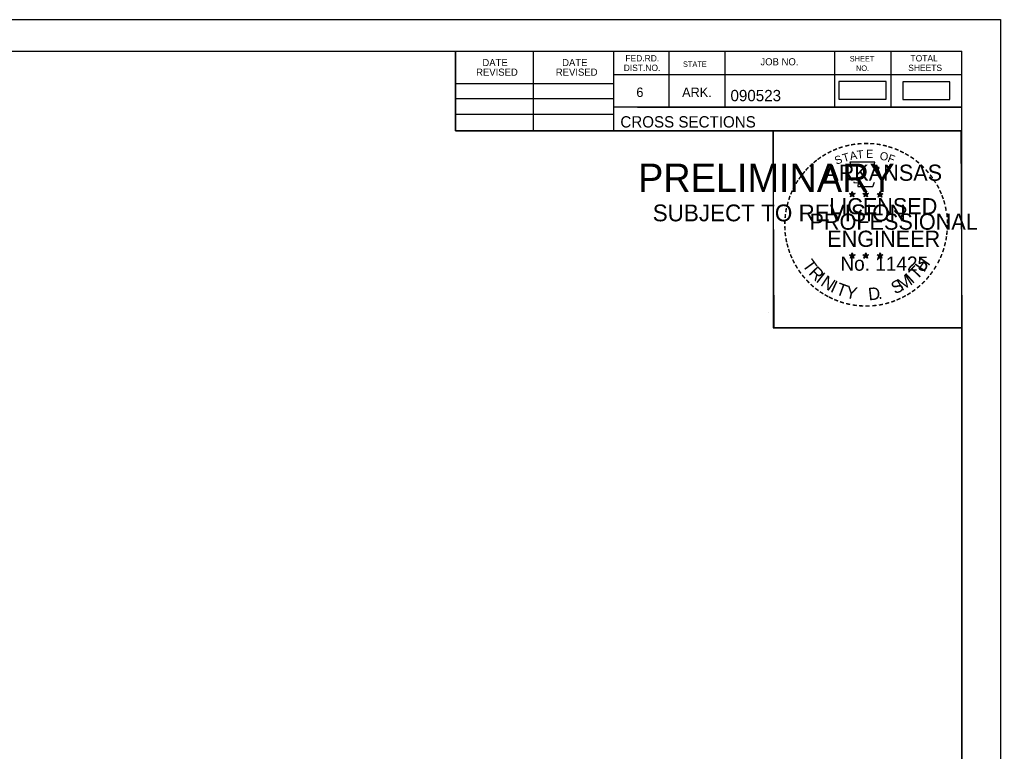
# Model space of a CAD drawing. Extents: x 1406028 to 1412453, y 321733 to 325986.
# Drawn here: x 1406631.5 to 1406752.8, y 324402.2 to 324492.7 of the extents above; entities that cross this region are included whole.
import ezdxf

# ---------------------------------------------------------------- set-up
doc = ezdxf.new("R2010")
doc.units = 0
for name, color, linetype in [('R_Border', 7, 'Continuous'), ('R_Border PE', 7, 'Continuous'), ('R_Border Prem', 7, 'Continuous'), ('R_Fin Surface', 7, 'Continuous'), ('R_No Plot', 7, 'Continuous')]:
    doc.layers.add(name, color=color, linetype=linetype)

msp = doc.modelspace()

# ---------------------------------------------------------------- linework, layer by layer
at = {"layer": 'R_Border'}
for p, q in [((1406431.89, 324488.83), (1406748.07, 324488.83)), ((1406685.43, 324478.95), (1406685.43, 324488.83)), ((1406695.11, 324478.95), (1406695.11, 324488.83)), ((1406704.97, 324488.83), (1406704.97, 324478.95)), ((1406711.81, 324488.83), (1406711.81, 324481.89)), ((1406718.75, 324488.83), (1406718.75, 324481.89)), ((1406732.33, 324488.83), (1406732.33, 324481.89)), ((1406739.27, 324488.83), (1406739.27, 324481.89)), ((1406748.07, 324283.37), (1406748.07, 324488.83)), ((1406748.07, 324485.89), (1406704.97, 324485.89)), ((1406748.07, 324485.91), (1406748.07, 324485.91)), ((1406685.43, 324484.81), (1406704.97, 324484.81)), ((1406685.43, 324482.95), (1406704.97, 324482.95)), ((1406748.07, 324481.89), (1406704.97, 324481.89)), ((1406707.93, 324481.89), (1406748.07, 324481.89)), ((1406685.43, 324481.01), (1406704.97, 324481.01)), ((1406748.07, 324478.95), (1406685.43, 324478.95))]:
    msp.add_line(p, q, dxfattribs=at)
at = {"layer": 'R_Border PE'}
for p, q in [((1406734.15, 324471.2), (1406734.5, 324471.09)), ((1406734.15, 324471.2), (1406734.41, 324471.16)), ((1406734.15, 324471.2), (1406734.39, 324471.08)), ((1406734.29, 324470.8), (1406734.5, 324471.09)), ((1406734.29, 324470.8), (1406734.41, 324471.04)), ((1406734.29, 324470.8), (1406734.5, 324471.01)), ((1406734.5, 324471.46), (1406734.46, 324471.21)), ((1406734.5, 324471.09), (1406734.5, 324471.46)), ((1406734.5, 324471.46), (1406734.55, 324471.21)), ((1406734.85, 324471.2), (1406734.5, 324471.09)), ((1406734.72, 324470.8), (1406734.5, 324471.09)), ((1406734.72, 324470.8), (1406734.5, 324471.01)), ((1406734.85, 324471.2), (1406734.56, 324471.16)), ((1406734.72, 324470.8), (1406734.58, 324471.09)), ((1406734.85, 324471.2), (1406734.65, 324471.1)), ((1406735.82, 324471.2), (1406736.17, 324471.09)), ((1406735.82, 324471.2), (1406736.08, 324471.16)), ((1406735.82, 324471.2), (1406736.06, 324471.08)), ((1406735.96, 324470.8), (1406736.17, 324471.09)), ((1406735.96, 324470.8), (1406736.08, 324471.04)), ((1406735.96, 324470.8), (1406736.17, 324471.01)), ((1406736.17, 324471.46), (1406736.13, 324471.21)), ((1406736.17, 324471.09), (1406736.17, 324471.46)), ((1406736.17, 324471.46), (1406736.22, 324471.21)), ((1406736.52, 324471.2), (1406736.17, 324471.09)), ((1406736.39, 324470.8), (1406736.17, 324471.09)), ((1406736.39, 324470.8), (1406736.17, 324471.01)), ((1406736.52, 324471.2), (1406736.23, 324471.16)), ((1406736.39, 324470.8), (1406736.25, 324471.09)), ((1406736.52, 324471.2), (1406736.32, 324471.1)), ((1406737.59, 324471.19), (1406737.94, 324471.08)), ((1406737.59, 324471.19), (1406737.84, 324471.15)), ((1406737.59, 324471.19), (1406737.83, 324471.07)), ((1406737.72, 324470.78), (1406737.94, 324471.08)), ((1406737.72, 324470.78), (1406737.85, 324471.03)), ((1406737.72, 324470.78), (1406737.94, 324471)), ((1406737.94, 324471.45), (1406737.9, 324471.19)), ((1406737.94, 324471.08), (1406737.94, 324471.45)), ((1406737.94, 324471.45), (1406737.99, 324471.2)), ((1406738.28, 324471.19), (1406737.94, 324471.08)), ((1406738.15, 324470.78), (1406737.94, 324471.08)), ((1406738.15, 324470.78), (1406737.94, 324471)), ((1406738.28, 324471.19), (1406738, 324471.14)), ((1406738.15, 324470.78), (1406738.01, 324471.08)), ((1406738.28, 324471.19), (1406738.08, 324471.09)), ((1406734.15, 324463.63), (1406734.5, 324463.52)), ((1406734.15, 324463.63), (1406734.4, 324463.59)), ((1406734.15, 324463.63), (1406734.39, 324463.51)), ((1406734.28, 324463.22), (1406734.5, 324463.52)), ((1406734.5, 324463.89), (1406734.46, 324463.63)), ((1406734.5, 324463.52), (1406734.5, 324463.89)), ((1406734.5, 324463.89), (1406734.55, 324463.64)), ((1406734.85, 324463.63), (1406734.5, 324463.52)), ((1406734.71, 324463.22), (1406734.5, 324463.52)), ((1406734.85, 324463.63), (1406734.56, 324463.58)), ((1406734.71, 324463.22), (1406734.58, 324463.51)), ((1406734.85, 324463.63), (1406734.64, 324463.53)), ((1406735.82, 324463.63), (1406736.17, 324463.52)), ((1406735.82, 324463.63), (1406736.07, 324463.59)), ((1406735.82, 324463.63), (1406736.06, 324463.51)), ((1406735.95, 324463.22), (1406736.17, 324463.52)), ((1406736.17, 324463.89), (1406736.13, 324463.63)), ((1406736.17, 324463.52), (1406736.17, 324463.89)), ((1406736.17, 324463.89), (1406736.22, 324463.64)), ((1406736.52, 324463.63), (1406736.17, 324463.52)), ((1406736.38, 324463.22), (1406736.17, 324463.52)), ((1406736.52, 324463.63), (1406736.23, 324463.58)), ((1406736.38, 324463.22), (1406736.24, 324463.51)), ((1406736.52, 324463.63), (1406736.31, 324463.53)), ((1406737.59, 324463.62), (1406737.94, 324463.51)), ((1406737.59, 324463.62), (1406737.84, 324463.58)), ((1406737.59, 324463.62), (1406737.82, 324463.5)), ((1406737.94, 324463.88), (1406737.89, 324463.62)), ((1406737.94, 324463.51), (1406737.94, 324463.88)), ((1406737.94, 324463.88), (1406737.98, 324463.63)), ((1406738.28, 324463.62), (1406737.94, 324463.51)), ((1406738.28, 324463.62), (1406738, 324463.57)), ((1406738.28, 324463.62), (1406738.08, 324463.52)), ((1406734.28, 324463.22), (1406734.41, 324463.47)), ((1406734.28, 324463.22), (1406734.5, 324463.44)), ((1406734.71, 324463.22), (1406734.5, 324463.44)), ((1406735.95, 324463.22), (1406736.08, 324463.47)), ((1406735.95, 324463.22), (1406736.17, 324463.44)), ((1406736.38, 324463.22), (1406736.17, 324463.44)), ((1406737.72, 324463.21), (1406737.94, 324463.51)), ((1406737.72, 324463.21), (1406737.85, 324463.46)), ((1406737.72, 324463.21), (1406737.93, 324463.43)), ((1406738.15, 324463.21), (1406737.93, 324463.43)), ((1406738.15, 324463.21), (1406737.94, 324463.51)), ((1406738.15, 324463.21), (1406738.01, 324463.5))]:
    msp.add_line(p, q, dxfattribs=at)
for points in [[(1406734.2, 324475.08), (1406734.46, 324474.26)], [(1406737.71, 324474.16), (1406737.85, 324474.44), (1406737.16, 324474.42), (1406737.31, 324475.08), (1406734.2, 324475.08)], [(1406734.69, 324472.66), (1406734.69, 324472.57), (1406735.25, 324472.55), (1406735.2, 324472.08), (1406737.07, 324472.08), (1406737.27, 324472.62)], [(1406734.5, 324471.46), (1406734.72, 324470.8), (1406734.15, 324471.2), (1406734.85, 324471.2), (1406734.29, 324470.8), (1406734.5, 324471.46)], [(1406736.17, 324471.46), (1406736.39, 324470.8), (1406735.82, 324471.2), (1406736.52, 324471.2), (1406735.96, 324470.8), (1406736.17, 324471.46)], [(1406737.94, 324471.45), (1406738.15, 324470.78), (1406737.59, 324471.19), (1406738.28, 324471.19), (1406737.72, 324470.78), (1406737.94, 324471.45)], [(1406734.5, 324463.89), (1406734.71, 324463.22), (1406734.15, 324463.63), (1406734.85, 324463.63), (1406734.28, 324463.22), (1406734.5, 324463.89)], [(1406736.17, 324463.89), (1406736.38, 324463.22), (1406735.82, 324463.63), (1406736.52, 324463.63), (1406735.95, 324463.22), (1406736.17, 324463.89)], [(1406737.94, 324463.88), (1406738.15, 324463.21), (1406737.59, 324463.62), (1406738.28, 324463.62), (1406737.72, 324463.21), (1406737.94, 324463.88)]]:
    msp.add_lwpolyline(points, dxfattribs=at)
for centre, radius in [((1406734.5, 324471.09), 0.172), ((1406734.5, 324471.09), 0.145), ((1406734.5, 324471.09), 0.116), ((1406734.5, 324471.09), 0.0991), ((1406734.5, 324471.09), 0.0747), ((1406734.5, 324471.09), 0.0495), ((1406734.5, 324471.09), 0.0296), ((1406736.17, 324471.09), 0.172), ((1406736.17, 324471.09), 0.145), ((1406736.17, 324471.09), 0.116), ((1406736.17, 324471.09), 0.0991), ((1406736.17, 324471.09), 0.0747), ((1406736.17, 324471.09), 0.0495), ((1406736.17, 324471.09), 0.0296), ((1406737.94, 324471.08), 0.172), ((1406737.94, 324471.08), 0.145), ((1406737.94, 324471.08), 0.116), ((1406737.94, 324471.08), 0.0991), ((1406737.94, 324471.08), 0.0747), ((1406737.94, 324471.08), 0.0495), ((1406737.94, 324471.08), 0.0296), ((1406734.5, 324463.52), 0.172), ((1406734.5, 324463.52), 0.145), ((1406734.5, 324463.52), 0.116), ((1406734.5, 324463.52), 0.0991), ((1406734.5, 324463.52), 0.0747), ((1406734.5, 324463.52), 0.0495), ((1406734.5, 324463.52), 0.0296), ((1406736.17, 324463.52), 0.172), ((1406736.17, 324463.52), 0.145), ((1406736.17, 324463.52), 0.116), ((1406736.17, 324463.52), 0.0991), ((1406736.17, 324463.52), 0.0747), ((1406736.17, 324463.52), 0.0495), ((1406736.17, 324463.52), 0.0296), ((1406737.93, 324463.51), 0.172), ((1406737.93, 324463.51), 0.145), ((1406737.93, 324463.51), 0.116), ((1406737.93, 324463.51), 0.0991), ((1406737.93, 324463.51), 0.0747), ((1406737.93, 324463.51), 0.0495), ((1406737.93, 324463.51), 0.0296)]:
    msp.add_circle(centre, radius, dxfattribs=at)
at = {"layer": 'R_Fin Surface'}
for points in [[(1406732.85, 324482.88), (1406738.68, 324482.88), (1406738.68, 324485.06), (1406732.85, 324485.06)], [(1406740.76, 324482.86), (1406746.59, 324482.86), (1406746.59, 324485.04), (1406740.76, 324485.04)]]:
    msp.add_lwpolyline(points, close=True, dxfattribs=at)
at = {"layer": 'R_No Plot'}
for p, q in [((1406419.49, 324492.72), (1406752.82, 324492.72)), ((1406724.1, 324456.49), (1406724.1, 324456.49))]:
    msp.add_line(p, q, dxfattribs=at)
for points in [[(1406419.48, 324492.72), (1406752.82, 324492.72), (1406752.82, 324279.39), (1406419.48, 324279.39)], [(1406665.81, 324488.83), (1406685.43, 324488.83), (1406685.43, 324478.95), (1406701.54, 324478.95), (1406724.74, 324478.95), (1406724.74, 324454.62), (1406748.07, 324454.62), (1406748.07, 324283.37), (1406431.89, 324283.37), (1406431.89, 324488.83)], [(1406724.74, 324478.95), (1406747.95, 324478.95), (1406748.07, 324454.62), (1406724.86, 324454.62)]]:
    msp.add_lwpolyline(points, close=True, dxfattribs=at)

# ---------------------------------------------------------------- texts
at = {"layer": 'R_Border'}
for s, height, p in [('DATE', 0.879, (1406688.77, 324486.97)), ('DATE', 0.879, (1406698.63, 324486.97)), ('FED.RD.', 0.782, (1406706.45, 324487.55)), ('JOB NO.', 0.879, (1406723.15, 324487.07)), ('SHEET', 0.684, (1406734.19, 324487.55)), ('TOTAL', 0.782, (1406741.71, 324487.55)), ('REVISED', 0.879, (1406687.99, 324485.79)), ('REVISED', 0.879, (1406697.85, 324485.79)), ('DIST.NO.', 0.782, (1406706.25, 324486.37)), ('STATE', 0.684, (1406713.57, 324486.87)), ('NO.', 0.684, (1406734.97, 324486.37)), ('SHEETS', 0.782, (1406741.43, 324486.37)), ('6', 1.17, (1406707.81, 324483.15)), ('ARK.', 1.172, (1406713.47, 324483.15)), ('090523', 1.4, (1406719.45, 324482.63)), ('CROSS SECTIONS', 1.4, (1406705.83, 324479.38))]:
    msp.add_text(s, height=height, rotation=360, dxfattribs=at).set_placement(p)
at = {"layer": 'R_Border PE'}
for s, height, rotation, p in [('-', 1.6, 19.1761, (1406732.94, 324476.21)), ('-', 1.6, 13.6301, (1406733.69, 324476.45)), ('-', 1.6, 10.2193, (1406734.37, 324476.61)), ('-', 1.6, 5.8968, (1406735.1, 324476.72)), ('-', 1.6, 0.1862, (1406735.87, 324476.79)), ('-', 1.6, 357.743, (1406736.6, 324476.78)), ('-', 1.6, 352.1617, (1406737.34, 324476.73)), ('-', 1.6, 347.2049, (1406738.06, 324476.61)), ('-', 1.6, 342.3362, (1406738.69, 324476.46)), ('-', 1.6, 337.8551, (1406739.43, 324476.23)), ('-', 1.6, 36.2317, (1406730.5, 324474.86)), ('-', 1.6, 34.0636, (1406731.08, 324475.25)), ('-', 1.6, 28.7918, (1406731.68, 324475.62)), ('-', 1.6, 24.3072, (1406732.31, 324475.94)), ('S', 1, 21.594, (1406732.55, 324474.76)), ('T', 1, 16.4036, (1406733.46, 324475.09)), ('A', 1, 11.2132, (1406734.29, 324475.34)), ('T', 1, 6.0228, (1406735.14, 324475.51)), ('E', 1, 0.8323, (1406736.24, 324475.62)), ('O', 1, 350.4515, (1406737.85, 324475.41)), ('F', 1, 340.0707, (1406738.8, 324475.18)), ('-', 1.6, 334.1211, (1406740.06, 324475.96)), ('-', 1.6, 329.6409, (1406740.64, 324475.68)), ('-', 1.6, 325.8627, (1406741.28, 324475.32)), ('-', 1.6, 48.423, (1406729.14, 324473.59)), ('-', 1.6, 42.9622, (1406729.59, 324474.06)), ('-', 1.6, 38.9507, (1406730.03, 324474.48)), ('ARKANSAS', 2, 360, (1406731.05, 324472.79)), ('-', 1.6, 320.5297, (1406741.89, 324474.89)), ('-', 1.6, 315.5786, (1406742.49, 324474.4)), ('-', 1.6, 54.2325, (1406728.33, 324472.53)), ('-', 1.6, 50.6142, (1406728.74, 324473.1)), ('-', 1.6, 309.8797, (1406743.06, 324473.85)), ('-', 1.6, 306.6522, (1406743.58, 324473.25)), ('-', 1.6, 62.8713, (1406727.69, 324471.39)), ('-', 1.6, 58.0706, (1406728, 324472.01)), ('-', 1.4, 303.6753, (1406744.07, 324472.68)), ('-', 1.6, 299.6684, (1406744.39, 324472.08)), ('-', 1.6, 72.3945, (1406727.21, 324470.15)), ('-', 1.6, 67.7743, (1406727.43, 324470.78)), ('DWB', 0.01, 360, (1406734.49, 324471.09)), ('DWB', 0.01, 360, (1406736.16, 324471.09)), ('DWB', 0.01, 360, (1406737.92, 324471.08)), ('-', 1.6, 294.6628, (1406744.71, 324471.47)), ('-', 1.6, 290.5728, (1406744.97, 324470.89)), ('-', 1.6, 75.461, (1406727.02, 324469.44)), ('LICENSED', 2, 360, (1406731.65, 324468.65)), ('-', 1.6, 285.1233, (1406745.2, 324470.31)), ('-', 1.6, 280.5493, (1406745.4, 324469.57)), ('-', 1.6, 85.1863, (1406726.81, 324468.03)), ('-', 1.6, 81.2013, (1406726.88, 324468.72)), ('PROFESSIONAL', 2, 360, (1406729.22, 324466.74)), ('-', 1.6, 276.5962, (1406745.57, 324468.8)), ('-', 1.6, 94.1959, (1406726.82, 324466.61)), ('-', 1.6, 89.0622, (1406726.78, 324467.33)), ('-', 1.6, 274.3301, (1406745.63, 324468.08)), ('-', 1.6, 269.9407, (1406745.66, 324467.44)), ('-', 1.6, 98.9479, (1406726.89, 324465.94)), ('ENGINEER', 2, 360, (1406731.41, 324464.62)), ('-', 1.6, 260.9953, (1406745.57, 324466.12)), ('-', 1.6, 263.5172, (1406745.64, 324466.78)), ('-', 1.6, 101.7149, (1406727.02, 324465.21)), ('-', 1.6, 105.4578, (1406727.19, 324464.61)), ('-', 1.6, 255.7626, (1406745.46, 324465.45)), ('-', 1.6, 109.0874, (1406727.4, 324463.98)), ('-', 1.6, 114.0643, (1406727.66, 324463.38)), ('DWB', 0.01, 360, (1406734.49, 324463.52)), ('DWB', 0.01, 360, (1406736.16, 324463.52)), ('DWB', 0.01, 360, (1406737.92, 324463.51)), ('-', 1.6, 247.8887, (1406745.06, 324464.05)), ('-', 1.6, 252.8681, (1406745.28, 324464.73)), ('-', 1.6, 115.7289, (1406727.96, 324462.77)), ('-', 1.6, 120.4471, (1406728.32, 324462.18)), ('T', 1.54, 306.0406, (1406728.26, 324462.36)), ('No. 11425', 1.757, 360, (1406733.04, 324461.67)), ('T', 1.54, 46.6444, (1406742.49, 324460.45)), ('H', 1.54, 54.6088, (1406743.38, 324461.39)), ('-', 1.6, 239.0712, (1406744.4, 324462.67)), ('-', 1.6, 244.6197, (1406744.79, 324463.42)), ('-', 1.6, 125.8934, (1406728.72, 324461.62)), ('-', 1.6, 130.7181, (1406729.18, 324461.07)), ('R', 1.54, 314.005, (1406729.02, 324461.31)), ('I', 1.54, 321.9694, (1406729.92, 324460.38)), ('N', 1.54, 326.5002, (1406730.49, 324459.91)), ('M', 1.54, 32.6563, (1406740.64, 324459.13)), ('I', 1.54, 42.1136, (1406741.93, 324459.97)), ('-', 1.6, 233.8452, (1406744, 324462.02)), ('-', 1.6, 134.2238, (1406729.7, 324460.52)), ('-', 1.6, 138.9338, (1406730.22, 324460.06)), ('I', 1.54, 335.3603, (1406731.7, 324459.12)), ('T', 1.54, 339.8912, (1406732.36, 324458.79)), ('S', 1.54, 26.9312, (1406739.8, 324458.72)), ('-', 1.6, 221.0851, (1406742.57, 324460.38)), ('-', 1.6, 225.7653, (1406743.09, 324460.89)), ('-', 1.6, 231.2538, (1406743.57, 324461.45)), ('-', 1.6, 144.6463, (1406730.78, 324459.65)), ('-', 1.6, 148.0898, (1406731.34, 324459.28)), ('-', 1.6, 151.5704, (1406731.92, 324458.96)), ('Y', 1.54, 347.8556, (1406733.58, 324458.35)), ('D', 1.54, 6.3969, (1406736.56, 324457.99)), ('-', 1.6, 207.3568, (1406740.93, 324459.18)), ('-', 1.6, 212.2491, (1406741.48, 324459.52)), ('-', 1.6, 215.7363, (1406742.02, 324459.91)), ('-', 1.6, 154.6002, (1406732.44, 324458.71)), ('-', 1.6, 158.5612, (1406733.07, 324458.46)), ('-', 1.6, 162.7983, (1406733.75, 324458.24)), ('-', 1.6, 167.5555, (1406734.47, 324458.08)), ('-', 1.6, 173.1155, (1406735.24, 324457.97)), ('-', 1.6, 185.8167, (1406737.54, 324458.01)), ('-', 1.6, 191.2858, (1406738.28, 324458.14)), ('.', 1.54, 13.7642, (1406737.75, 324458.12)), ('-', 1.6, 195.4743, (1406739.01, 324458.34)), ('-', 1.6, 200.7184, (1406739.68, 324458.58)), ('-', 1.6, 204.2516, (1406740.3, 324458.86)), ('-', 1.6, 176.5183, (1406735.99, 324457.92)), ('-', 1.6, 181.5918, (1406736.73, 324457.93))]:
    msp.add_text(s, height=height, rotation=rotation, dxfattribs=at).set_placement(p)
at = {"layer": 'R_Border Prem'}
for s, height, p in [('PRELIMINARY', 3.5, (1406708.02, 324471.41)), ('DWB', 0.01, (1406708.77, 324473.26)), ('SUBJECT TO REVISION', 2.0751, (1406709.83, 324467.78))]:
    msp.add_text(s, height=height, rotation=360, dxfattribs=at).set_placement(p)

doc.saveas('drawing.dxf')
